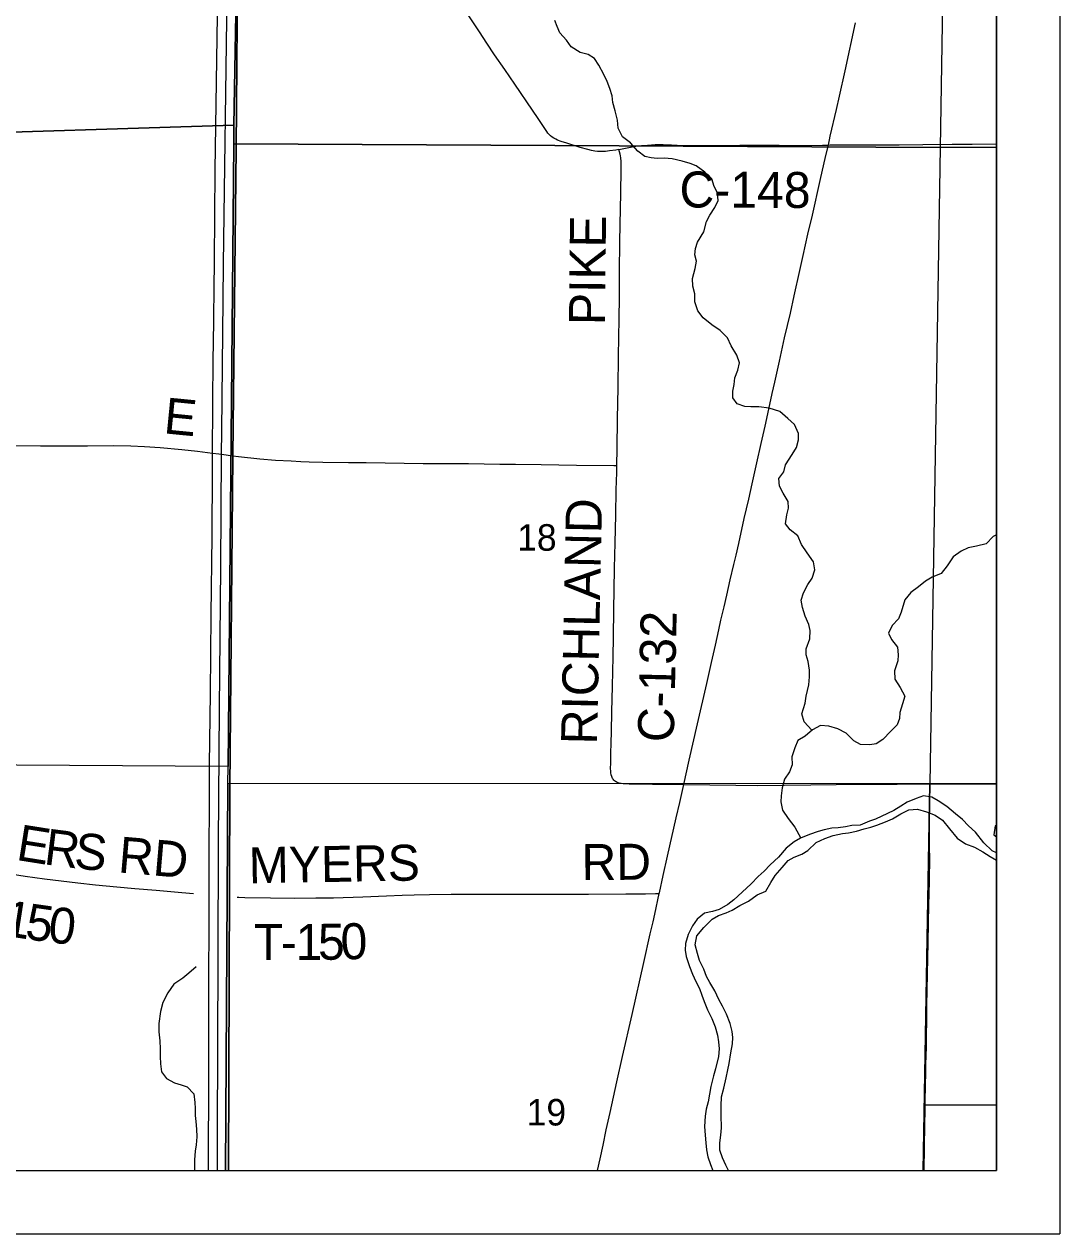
# Model space of a CAD drawing. Extents: x -9.1 to 34, y -3.1 to 22.
# Drawn here: x 7.865 to 9.5, y 14 to 15.91 of the extents above; entities that cross this region are included whole.
import ezdxf

# ---------------------------------------------------------------- set-up
doc = ezdxf.new("R2010")
doc.units = 0
for name, color, linetype in [('GM_X_County_Road', 7, 'Continuous'), ('GM_X_County_Road_Text', 7, 'Continuous'), ('GM_X_Major_River', 7, 'Continuous'), ('GM_X_Minor_River', 7, 'Continuous'), ('GM_X_Section', 7, 'Continuous'), ('GM_X_Section_Text', 7, 'Continuous'), ('GM_X_State_Route', 7, 'Continuous'), ('GM_X_Township', 7, 'Continuous'), ('GM_X_Township_Road', 7, 'Continuous'), ('GM_X_Township_Road_Text', 7, 'Continuous'), ('GM_X_US_Route', 7, 'Continuous'), ('SH_Data', 7, 'Continuous')]:
    doc.layers.add(name, color=color, linetype=linetype)

msp = doc.modelspace()

# ---------------------------------------------------------------- linework, layer by layer
at = {"layer": 'GM_X_County_Road'}
for points in [[(8.8037, 15.7117), (8.7988, 15.7109), (8.7889, 15.7096), (8.7827, 15.709), (8.7764, 15.7088), (8.7733, 15.7088), (8.7701, 15.709), (8.7661, 15.7094), (8.7608, 15.7105), (8.7547, 15.7119), (8.7427, 15.7153), (8.7218, 15.7218), (8.7129, 15.7247), (8.707, 15.7269), (8.7042, 15.7282), (8.7013, 15.7297), (8.6987, 15.7314), (8.696, 15.7335), (8.6938, 15.7356), (8.6918, 15.7378), (8.6899, 15.7404), (8.6847, 15.7482), (8.6765, 15.7608), (8.6677, 15.7742), (8.6394, 15.815), (8.6236, 15.8383), (8.6077, 15.8615), (8.5956, 15.8796), (8.5838, 15.8975), (8.565, 15.9259)], [(8.8037, 15.7117), (8.8223, 15.7158), (8.8306, 15.7171), (8.8398, 15.7182), (8.849, 15.719), (8.8614, 15.7197), (8.8738, 15.7199), (8.8871, 15.7195), (8.9053, 15.7185), (8.9316, 15.718), (8.9514, 15.7182), (8.9638, 15.7182), (8.9949, 15.7187), (9.0214, 15.7188), (9.057, 15.7186), (9.0725, 15.7185), (9.1253, 15.7188), (9.1348, 15.719)], [(9.1348, 15.719), (9.1377, 15.7191), (9.1594, 15.7191), (9.2464, 15.7193), (9.2837, 15.7196), (9.3303, 15.7201), (9.3614, 15.7204), (9.4, 15.7208)], [(8.8007, 15.213), (8.801, 15.2399), (8.8017, 15.2865), (8.8026, 15.3361), (8.8034, 15.3858), (8.8044, 15.4447), (8.8047, 15.4788), (8.8051, 15.516), (8.8056, 15.5688), (8.806, 15.5905), (8.8065, 15.6215), (8.8068, 15.6401), (8.8077, 15.6836), (8.8075, 15.6928), (8.807, 15.699), (8.8065, 15.7018), (8.8058, 15.7047), (8.8037, 15.7117)], [(7.6897, 15.2447), (7.6948, 15.2447), (7.757, 15.2443), (7.8098, 15.2443), (7.847, 15.2444), (7.8905, 15.244), (7.9185, 15.244), (7.9624, 15.2443)], [(7.9624, 15.2443), (7.9651, 15.2443), (8.0054, 15.2444), (8.0333, 15.2439), (8.055, 15.243), (8.0798, 15.2414), (8.1138, 15.2383), (8.1385, 15.2356), (8.1624, 15.2325), (8.1721, 15.2313), (8.1767, 15.2307), (8.1943, 15.2285)], [(8.1943, 15.2285), (8.2035, 15.2273), (8.2371, 15.2236), (8.2619, 15.2216), (8.2866, 15.2202), (8.3018, 15.2195)], [(8.3018, 15.2195), (8.3147, 15.219), (8.3365, 15.2183), (8.3768, 15.218), (8.4047, 15.2176), (8.4948, 15.2164), (8.529, 15.2163), (8.5662, 15.216), (8.6159, 15.2151), (8.6408, 15.2149), (8.6812, 15.2145), (8.7371, 15.2138), (8.7961, 15.213), (8.8007, 15.213)], [(8.9064, 14.7092), (8.9035, 14.7092), (8.8789, 14.7096), (8.8571, 14.7095), (8.8292, 14.7097), (8.8199, 14.7098), (8.8136, 14.7102), (8.8105, 14.7104), (8.8074, 14.7109), (8.8042, 14.7116), (8.8012, 14.7127), (8.7996, 14.7135), (8.7984, 14.7143), (8.7971, 14.7153), (8.7958, 14.7164), (8.7947, 14.7178), (8.7939, 14.7191), (8.7932, 14.7205), (8.7927, 14.7219), (8.7919, 14.7247), (8.7913, 14.7279), (8.7909, 14.7311), (8.7908, 14.7342), (8.7909, 14.7436), (8.7914, 14.7591), (8.7916, 14.7746), (8.792, 14.7932), (8.7928, 14.8242), (8.7937, 14.8645), (8.7946, 14.9111), (8.7952, 14.9421), (8.7961, 14.9855), (8.7966, 15.0166), (8.797, 15.0507), (8.7979, 15.091), (8.7988, 15.1345), (8.7998, 15.1748), (8.8005, 15.202)], [(8.8005, 15.202), (8.8007, 15.2089), (8.8007, 15.213)], [(8.9064, 14.7092), (8.9887, 14.7082), (9.0229, 14.7079), (9.1067, 14.7087), (9.1471, 14.7092), (9.2434, 14.7099), (9.2947, 14.7106)], [(9.2878, 14.2256), (9.2881, 14.2364), (9.2884, 14.252), (9.2887, 14.2675), (9.2893, 14.2954), (9.2897, 14.314), (9.2901, 14.3357), (9.2903, 14.3606), (9.2908, 14.3854), (9.2921, 14.4599), (9.2927, 14.491), (9.2932, 14.5189), (9.2944, 14.5561), (9.2945, 14.5675), (9.2947, 14.5841), (9.2942, 14.6185), (9.2944, 14.6527), (9.2943, 14.661), (9.2943, 14.6653), (9.2942, 14.6681), (9.2944, 14.6756), (9.2945, 14.6852), (9.2948, 14.696), (9.2947, 14.7071), (9.2947, 14.7106)], [(9.2947, 14.7106), (9.3055, 14.7107), (9.3521, 14.711), (9.4, 14.7116)], [(9.2874, 14.2036), (9.2876, 14.2178), (9.2878, 14.2256)], [(9.2857, 14.1), (9.2862, 14.1372), (9.2868, 14.1713), (9.2872, 14.1962), (9.2874, 14.2036)]]:
    msp.add_lwpolyline(points, dxfattribs=at)
at = {"layer": 'GM_X_Major_River'}
for points in [[(9.4, 14.6013), (9.3934, 14.6045), (9.3802, 14.6174), (9.367, 14.6341), (9.356, 14.644), (9.3462, 14.6543), (9.3352, 14.6631), (9.3216, 14.6745), (9.308, 14.6836), (9.2982, 14.6893), (9.2846, 14.6913), (9.2732, 14.6872), (9.2591, 14.6815), (9.2489, 14.6751), (9.2378, 14.6683), (9.228, 14.6638), (9.209, 14.6548), (9.1995, 14.6514), (9.1847, 14.6454), (9.1718, 14.6447), (9.1616, 14.6425), (9.1502, 14.641), (9.1403, 14.6403), (9.1282, 14.6377), (9.1183, 14.635), (9.105, 14.6305), (9.0906, 14.6245), (9.0807, 14.6189), (9.0678, 14.6087), (9.056, 14.5947), (9.0427, 14.5823), (9.0332, 14.5724), (9.0237, 14.5641), (9.0126, 14.5524), (8.9986, 14.5396), (8.9856, 14.5271), (8.9758, 14.52), (8.9621, 14.512), (8.9515, 14.5091), (8.9393, 14.5061), (8.9275, 14.497), (8.9199, 14.4864), (8.913, 14.4728), (8.9088, 14.4584), (8.9084, 14.4478), (8.9099, 14.4376), (8.9151, 14.422), (8.92, 14.4099), (8.9256, 14.3981), (8.9309, 14.3871), (8.935, 14.3768), (8.9384, 14.367), (8.944, 14.3537), (8.9508, 14.34), (8.9557, 14.3267), (8.9598, 14.3138), (8.9613, 14.3029), (8.9624, 14.2919), (8.9612, 14.2801), (8.9562, 14.2604), (8.9531, 14.2494), (8.9489, 14.2328), (8.945, 14.2082), (8.9419, 14.1968), (8.9403, 14.1858), (8.9391, 14.1695), (8.9399, 14.1559), (8.9409, 14.1438), (8.942, 14.1324), (8.9443, 14.1214), (8.9484, 14.1096), (8.952, 14.1)], [(9.0505, 14.5658), (9.0617, 14.5785), (9.0709, 14.5894), (9.0805, 14.5949), (9.0926, 14.5993), (9.1022, 14.6052), (9.1152, 14.6176), (9.129, 14.6242), (9.1423, 14.6289), (9.1567, 14.6322), (9.1662, 14.6332), (9.1791, 14.6357), (9.1913, 14.6393), (9.2016, 14.6422), (9.2111, 14.6451), (9.2248, 14.6502), (9.2358, 14.6553), (9.2488, 14.6631), (9.2614, 14.6694), (9.2751, 14.6704), (9.2894, 14.666), (9.303, 14.6609), (9.315, 14.6531), (9.3261, 14.6393), (9.3377, 14.6248), (9.3512, 14.6159), (9.3651, 14.6104), (9.3783, 14.603), (9.3903, 14.5957), (9.4, 14.5901)], [(9.4, 14.6441), (9.3981, 14.6439), (9.3958, 14.6299), (9.4, 14.6266)], [(8.977, 14.1), (8.9725, 14.1086), (8.9674, 14.1201), (8.9634, 14.1319), (8.9632, 14.1436), (8.9648, 14.1557), (8.9658, 14.1675), (8.9653, 14.1872), (8.9655, 14.2023), (8.9661, 14.216), (8.9697, 14.2299), (8.9733, 14.2462), (8.9761, 14.2587), (8.9778, 14.2689), (8.9807, 14.2859), (8.9835, 14.2999), (8.9837, 14.3101), (8.9827, 14.3196), (8.9794, 14.3321), (8.974, 14.3466), (8.9673, 14.3592), (8.9618, 14.3699), (8.9552, 14.3836), (8.9474, 14.3966), (8.9422, 14.4065), (8.9378, 14.418), (8.9312, 14.4317), (8.928, 14.4427), (8.9244, 14.456), (8.9268, 14.4704), (8.938, 14.4835), (8.9514, 14.4966), (8.9614, 14.5025), (8.9732, 14.5069), (8.9827, 14.511), (8.9949, 14.5184), (9.0087, 14.5254), (9.022, 14.5351), (9.0361, 14.5409), (9.0439, 14.5549), (9.0505, 14.5658)]]:
    msp.add_lwpolyline(points, dxfattribs=at)
at = {"layer": 'GM_X_Minor_River'}
for points in [[(8.7425, 15.8651), (8.7286, 15.8742), (8.7214, 15.8845), (8.7108, 15.8959), (8.7063, 15.9061), (8.7029, 15.9156)], [(9.1086, 14.795), (9.0963, 14.8083), (9.0929, 14.8212), (9.0979, 14.8379), (9.0998, 14.8488), (9.1037, 14.8666), (9.1049, 14.8792), (9.1049, 14.8901), (9.1027, 14.9038), (9.0993, 14.914), (9.0994, 14.9235), (9.1051, 14.9394), (9.1059, 14.9527), (9.1037, 14.9622), (9.098, 14.9754), (9.0939, 14.9887), (9.0917, 15.0005), (9.0952, 15.0122), (9.1024, 15.0251), (9.1089, 15.0349), (9.1131, 15.0485), (9.1109, 15.061), (9.1011, 15.0751), (9.0924, 15.0884), (9.0864, 15.1021), (9.0743, 15.1116), (9.0671, 15.1211), (9.0691, 15.1351), (9.0714, 15.1457), (9.0711, 15.1563), (9.0632, 15.1696), (9.0575, 15.1806), (9.0564, 15.1924), (9.0641, 15.2029), (9.0667, 15.2143), (9.0774, 15.2302), (9.0843, 15.2415), (9.0877, 15.2536), (9.0874, 15.2635), (9.081, 15.2775), (9.0708, 15.2871), (9.058, 15.2981), (9.0413, 15.3038), (9.025, 15.3058), (9.0121, 15.3058), (9.0027, 15.3062), (8.9906, 15.3105), (8.9838, 15.32), (8.9838, 15.3302), (8.9857, 15.3408), (8.9869, 15.3514), (8.9919, 15.3635), (8.9942, 15.3753), (8.9901, 15.387), (8.9814, 15.4022), (8.9754, 15.4147), (8.9637, 15.4261), (8.9505, 15.4353), (8.9369, 15.4463), (8.9286, 15.4574), (8.9237, 15.4714), (8.9238, 15.4843), (8.9204, 15.496), (8.9201, 15.5085), (8.9243, 15.5241), (8.9262, 15.5354), (8.924, 15.5457), (8.9248, 15.5555), (8.9282, 15.5657), (8.9378, 15.582), (8.9424, 15.5983), (8.9474, 15.6085), (8.9554, 15.6206), (8.9607, 15.6316), (8.9596, 15.6437), (8.9544, 15.6536), (8.9506, 15.6657), (8.9397, 15.676), (8.9261, 15.6859), (8.9162, 15.6897), (8.9037, 15.6936), (8.8882, 15.697), (8.8753, 15.6982), (8.8643, 15.6975), (8.8548, 15.6987), (8.845, 15.701), (8.834, 15.7093), (8.822, 15.7226), (8.8095, 15.7322), (8.8027, 15.7458), (8.8016, 15.758), (8.7979, 15.7728), (8.7945, 15.786), (8.7931, 15.7967), (8.7897, 15.808), (8.7852, 15.8194), (8.7799, 15.8304), (8.7724, 15.8452), (8.7652, 15.8555), (8.7554, 15.862), (8.7425, 15.8651)], [(9.4, 15.1033), (9.3946, 15.1009), (9.3835, 15.0892), (9.3687, 15.0855), (9.3554, 15.0833), (9.3444, 15.078), (9.3315, 15.069), (9.3224, 15.0546), (9.3125, 15.0425), (9.2984, 15.0365), (9.2878, 15.0305), (9.2767, 15.0214), (9.265, 15.0124), (9.2554, 15.001), (9.2493, 14.9813), (9.2451, 14.9711), (9.2352, 14.9605), (9.2298, 14.9484), (9.2343, 14.9382), (9.2438, 14.926), (9.2449, 14.9143), (9.2445, 14.9044), (9.2391, 14.8889), (9.2398, 14.8756)], [(9.2398, 14.8756), (9.2481, 14.8627), (9.2552, 14.8487), (9.2518, 14.8366), (9.2475, 14.8233), (9.2468, 14.8135), (9.2433, 14.8036), (9.233, 14.7934), (9.2205, 14.7806), (9.2102, 14.7738), (9.2003, 14.7719), (9.1852, 14.7727), (9.175, 14.7785), (9.1625, 14.7903), (9.1493, 14.7971), (9.1353, 14.8013), (9.1224, 14.8025), (9.1095, 14.7958), (9.0981, 14.7856), (9.0863, 14.7788), (9.0817, 14.7671), (9.0771, 14.7531), (9.0774, 14.7405), (9.0732, 14.7292), (9.0656, 14.7178), (9.0617, 14.7042), (9.0602, 14.6913), (9.0598, 14.6819), (9.0624, 14.669), (9.071, 14.6557), (9.0816, 14.642), (9.0913, 14.6248)], [(8.1364, 14.4216), (8.1249, 14.4115), (8.1153, 14.4037), (8.1012, 14.394), (8.0915, 14.3805), (8.0838, 14.3654), (8.0801, 14.3511), (8.0776, 14.3318), (8.0774, 14.3189), (8.0791, 14.3049), (8.0797, 14.292), (8.0799, 14.2802), (8.0801, 14.2681), (8.0818, 14.2556), (8.0896, 14.2452), (8.1024, 14.2386), (8.1126, 14.2351), (8.1224, 14.2319), (8.1329, 14.2208), (8.1346, 14.2075), (8.1348, 14.1976), (8.135, 14.187), (8.136, 14.1771), (8.137, 14.165), (8.1376, 14.1529), (8.1363, 14.1404), (8.135, 14.1305), (8.1341, 14.1169), (8.1339, 14.1048), (8.1336, 14.1)]]:
    msp.add_lwpolyline(points, dxfattribs=at)
at = {"layer": 'GM_X_Section'}
for p, q in [((9.4, 15.7158), (9.4, 16.7243)), ((9.4, 14.7104), (9.4, 15.7158)), ((7.1831, 14.1), (8.1826, 14.1)), ((8.1826, 14.1), (9.2845, 14.1))]:
    msp.add_line(p, q, dxfattribs=at)
for points in [[(7.2066, 16.7532), (8.2139, 16.745), (8.1957, 15.7506), (7.6939, 15.7344), (7.1977, 15.7504)], [(8.2139, 16.745), (9.3273, 16.7234), (9.3112, 15.7153), (8.1958, 15.7211), (8.1957, 15.7506)], [(7.1977, 15.7504), (7.6939, 15.7344), (8.1957, 15.7506), (8.1958, 15.7211), (8.1871, 14.738), (7.1851, 14.7442)], [(8.1958, 15.7211), (9.3112, 15.7153), (9.2947, 14.7103), (8.1865, 14.7111), (8.1871, 14.738)]]:
    msp.add_lwpolyline(points, close=True, dxfattribs=at)
for points in [[(9.4, 16.7243), (9.3273, 16.7234), (9.3112, 15.7153), (9.4, 15.7158)], [(9.4, 15.7158), (9.3112, 15.7153), (9.2947, 14.7103), (9.4, 14.7104)], [(8.1826, 14.1), (8.1865, 14.7111), (8.1871, 14.738), (7.1851, 14.7442), (7.1831, 14.1)], [(9.2845, 14.1), (9.2947, 14.7103), (8.1865, 14.7111), (8.1826, 14.1)], [(9.2845, 14.1), (9.4, 14.1), (9.4, 14.7104)], [(9.4, 14.7104), (9.2947, 14.7103), (9.2845, 14.1)]]:
    msp.add_lwpolyline(points, dxfattribs=at)
at = {"layer": 'GM_X_State_Route'}
msp.add_lwpolyline([(8.7699, 14.1), (8.7741, 14.1186), (8.7788, 14.14), (8.784, 14.1643), (8.7901, 14.1917), (8.8006, 14.2402), (8.8098, 14.2797), (8.8246, 14.3463), (8.8433, 14.4281), (8.8534, 14.4736), (8.8579, 14.4928), (8.8606, 14.5049), (8.8676, 14.5373), (8.8678, 14.5382), (8.8737, 14.5657), (8.8805, 14.596), (8.8945, 14.6567), (8.9001, 14.6809), (8.9055, 14.7049), (8.9064, 14.7092), (8.9148, 14.7476), (8.9279, 14.8052), (8.9426, 14.8688), (8.9502, 14.9021), (8.9562, 14.9294), (8.9616, 14.9537), (8.965, 14.9689), (8.97, 14.99), (8.9742, 15.0083), (8.9769, 15.0203), (8.9798, 15.0324), (8.9853, 15.0566), (8.9888, 15.0716), (8.993, 15.0899), (9.0019, 15.1294), (9.0089, 15.1597), (9.0143, 15.184), (9.0218, 15.2174), (9.0285, 15.2477), (9.0346, 15.2749), (9.0407, 15.3021), (9.0461, 15.3265), (9.0499, 15.3446), (9.0573, 15.378), (9.0656, 15.4144), (9.0746, 15.4538), (9.0808, 15.4811), (9.0896, 15.521), (9.095, 15.5448), (9.1023, 15.5781), (9.1094, 15.6082), (9.1215, 15.663), (9.1308, 15.7024), (9.1348, 15.719), (9.1377, 15.7328), (9.1472, 15.7752), (9.1521, 15.7964), (9.1609, 15.8359), (9.1777, 15.9117)], dxfattribs=at)
at = {"layer": 'GM_X_Township'}
for points in [[(8.1877, 14.1), (8.1894, 14.7043), (8.1946, 15.2275), (8.1995, 15.7138), (8.204, 16.2447), (8.216, 16.7397), (8.2253, 17.2473), (8.2345, 17.7477), (8.2105, 17.7473), (7.8204, 17.7504), (7.686, 17.7514)], [(9.4, 17.7292), (9.3398, 17.7284), (8.5348, 17.7425), (8.2345, 17.7477), (8.2253, 17.2473), (8.216, 16.7397), (8.204, 16.2447), (8.1995, 15.7138), (8.1946, 15.2275), (8.1894, 14.7043), (8.1877, 14.1)], [(8.1877, 14.1), (9.4, 14.1), (9.4, 17.7292)], [(2.6, 15.2819), (2.6, 14.1), (8.1877, 14.1)]]:
    msp.add_lwpolyline(points, dxfattribs=at)
at = {"layer": 'GM_X_Township_Road'}
for points in [[(7.6862, 14.5937), (7.7252, 14.5875), (7.7774, 14.579), (7.8295, 14.5706), (7.8664, 14.5647), (7.8972, 14.5603), (7.9497, 14.554), (7.9775, 14.5509), (8.0115, 14.5478), (8.0394, 14.5454), (8.0735, 14.5423), (8.1138, 14.539), (8.1323, 14.5373)], [(8.201, 14.5316), (8.2041, 14.5314), (8.2134, 14.531), (8.2538, 14.5305), (8.291, 14.5301), (8.3252, 14.5302), (8.3531, 14.5305), (8.3997, 14.5321), (8.437, 14.5335), (8.4619, 14.5344), (8.4805, 14.535), (8.5051, 14.5357), (8.5393, 14.5363), (8.5611, 14.5361), (8.5975, 14.5362), (8.6348, 14.5364), (8.6721, 14.5364), (8.7125, 14.5364), (8.7559, 14.5362), (8.8149, 14.5366), (8.846, 14.5368), (8.8616, 14.5372), (8.8676, 14.5373)], [(9.2874, 14.2036), (9.294, 14.2037), (9.2971, 14.2037), (9.3158, 14.2036), (9.3438, 14.2034), (9.3483, 14.2035), (9.3554, 14.2036), (9.3626, 14.2036), (9.3968, 14.2037), (9.4, 14.2037)]]:
    msp.add_lwpolyline(points, dxfattribs=at)
at = {"layer": 'GM_X_US_Route'}
for points in [[(8.1702, 14.1), (8.1702, 14.1577), (8.1714, 14.4374), (8.1719, 14.6176), (8.1731, 14.8289), (8.1752, 15.0526), (8.1767, 15.2307), (8.177, 15.267), (8.1793, 15.4745), (8.1799, 15.5311), (8.1856, 15.9568), (8.1871, 16.0997), (8.1876, 16.1265), (8.1895, 16.2302), (8.1896, 16.2464), (8.1909, 16.3141), (8.1927, 16.4415), (8.1961, 16.6621), (8.2, 16.8672), (8.2034, 17.0318), (8.2052, 17.1374), (8.2068, 17.2151), (8.2072, 17.2359)], [(8.1558, 14.1), (8.1565, 14.2562), (8.1567, 14.3494), (8.1572, 14.5421), (8.1577, 14.7409), (8.159, 14.8528), (8.16, 14.9771), (8.1619, 15.1013), (8.1622, 15.2039), (8.1624, 15.2325), (8.1635, 15.3841), (8.1637, 15.4024), (8.1653, 15.5364), (8.1663, 15.6793), (8.1707, 15.9589)]]:
    msp.add_lwpolyline(points, dxfattribs=at)
at = {"layer": 'SH_Data'}
for p, q in [((9.5, 21), (9.5, 14)), ((9.4, 20.9), (9.4, 14.1)), ((2.6, 14.1), (9.4, 14.1)), ((2.5, 14), (9.5, 14))]:
    msp.add_line(p, q, dxfattribs=at)

# ---------------------------------------------------------------- texts
at = {"layer": 'GM_X_County_Road_Text'}
for s, height, rotation, p in [('C-148', 0.05682, 359.7241, (8.8995, 15.6205)), ('PIKE', 0.05682, 89.3877, (8.7818, 15.4345)), ('E', 0.0568, 354.4003, (8.084, 15.264)), ('RICHLAND', 0.05682, 88.8093, (8.7693, 14.7722)), ('C-132', 0.05682, 88.6515, (8.8904, 14.7757))]:
    msp.add_text(s, height=height, rotation=rotation, dxfattribs=at).set_placement(p)
at = {"layer": 'GM_X_Section_Text'}
for s, p in [('18', (8.6433, 15.0785)), ('19', (8.6583, 14.171))]:
    msp.add_text(s, height=0.04186, rotation=0, dxfattribs=at).set_placement(p)
at = {"layer": 'GM_X_Township_Road_Text'}
for s, height, rotation, p in [('E', 0.0568, 350.9822, (7.8509, 14.5905)), ('R', 0.0568, 352.6781, (7.8947, 14.5836)), ('S', 0.0568, 353.9606, (7.9424, 14.5775)), ('RD', 0.05682, 355.1138, (8.0122, 14.5707)), ('MYERS', 0.05682, 0.9675, (8.2199, 14.5533)), ('RD', 0.05682, 0.4829, (8.7451, 14.5583)), ('1', 0.0568, 351.1614, (7.8296, 14.4713)), ('5', 0.0568, 351.8435, (7.8649, 14.4658)), ('0', 0.0568, 353.2197, (7.901, 14.4607)), ('T', 0.0568, 0.0043, (8.2275, 14.4323)), ('1', 0.0568, 0.23, (8.2936, 14.4323)), ('5', 0.0568, 0.6631, (8.3291, 14.4325)), ('0', 0.0568, 1.807, (8.3653, 14.4329)), ('-', 0.0568, 0.0459, (8.2701, 14.4323))]:
    msp.add_text(s, height=height, rotation=rotation, dxfattribs=at).set_placement(p)

doc.saveas('drawing.dxf')
